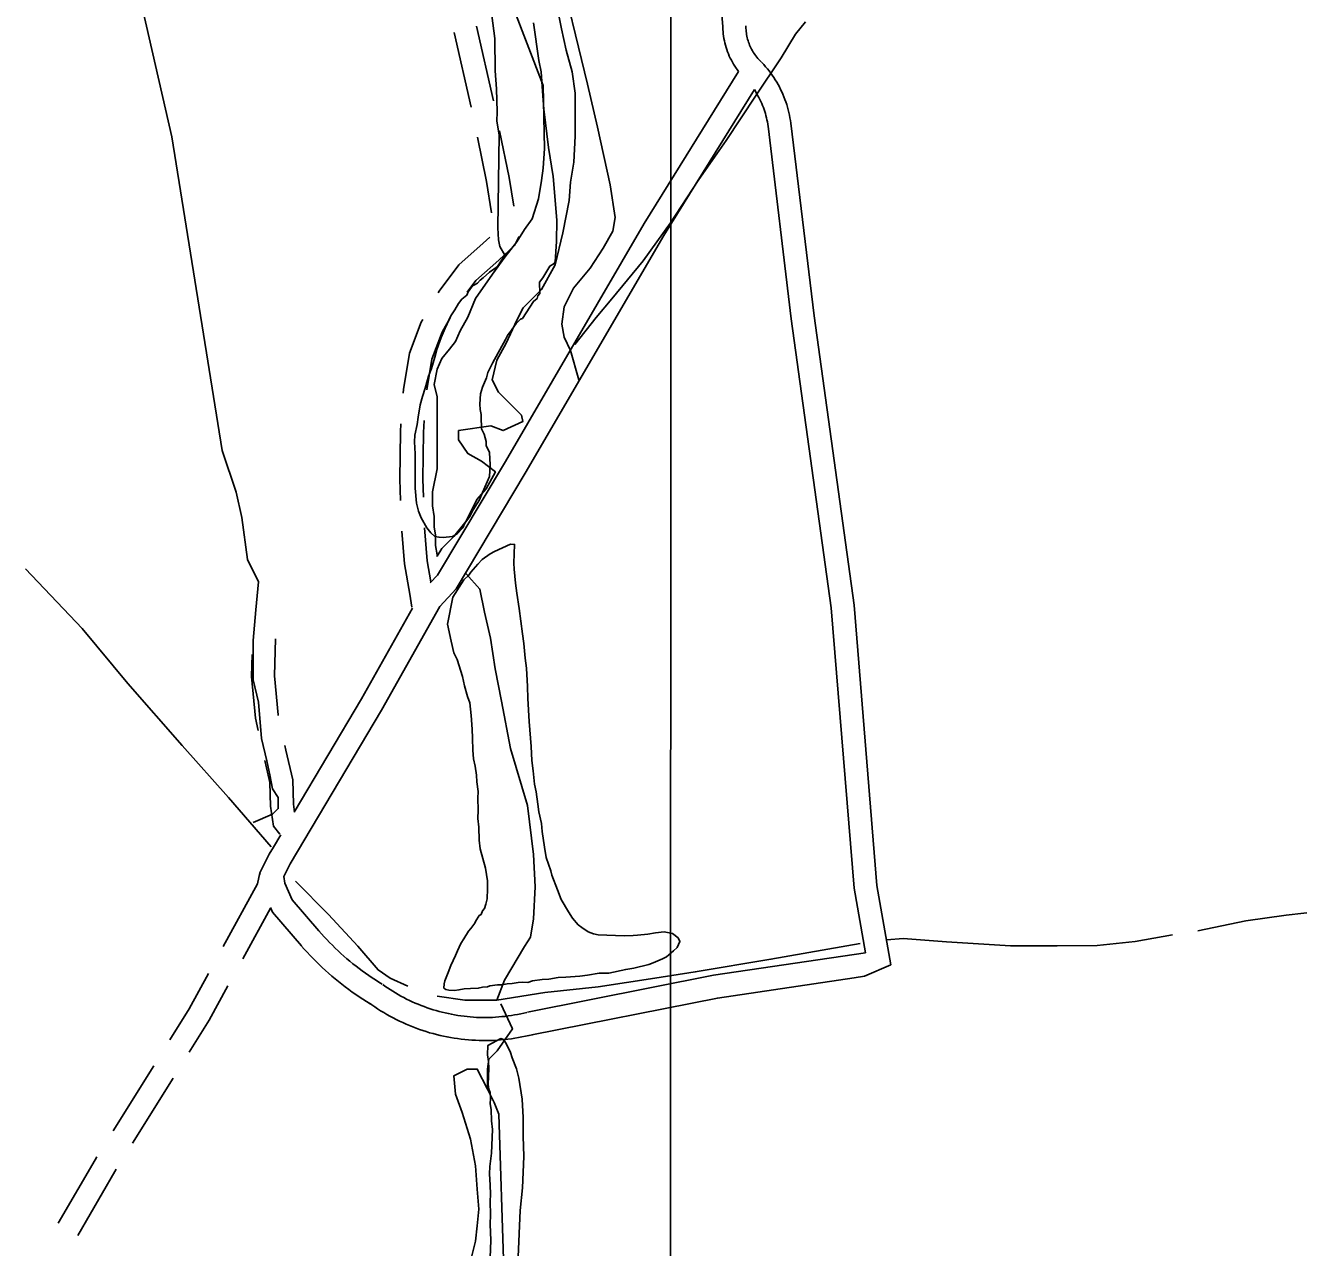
# Model space of a CAD drawing. Extents: x 3263578 to 3301413, y 764927 to 798602.
# Drawn here: x 3269511 to 3271171, y 784722 to 786316 of the extents above; entities that cross this region are included whole.
import ezdxf

# ---------------------------------------------------------------- set-up
doc = ezdxf.new("R2010")
doc.units = 0
for name, color, linetype in [('V-DTCH-CNTR', 7, 'Continuous'), ('V-GRID-MAJR', 7, 'Continuous'), ('V-ROAD-CNTR', 7, 'Continuous'), ('V-SITE-VEGE', 7, 'Continuous'), ('V-TOPO-SHOR', 7, 'Continuous')]:
    doc.layers.add(name, color=color, linetype=linetype)

msp = doc.modelspace()

# ---------------------------------------------------------------- linework, layer by layer
at = {"layer": 'V-DTCH-CNTR'}
msp.add_lwpolyline([(3270232.4, 785853.8), (3270221.5, 785892.1), (3270212.9, 785909.4), (3270210.2, 785926.6), (3270213.2, 785948.9), (3270225.1, 785973.3), (3270246.9, 785999.5), (3270263.8, 786025.5), (3270276.5, 786047.7), (3270279.5, 786065.4), (3270273, 786108), (3270256.4, 786183.3), (3270243.5, 786239.3), (3270228, 786303.9), (3270211.5, 786372.1)], dxfattribs=at)
at = {"layer": 'V-GRID-MAJR'}
msp.add_spline([(3270349.3, 775829.6), (3270351, 781890.6), (3270352.8, 787952.6), (3270354.6, 794014.7), (3270354.6, 794015.7)], degree=3, dxfattribs=at)
at = {"layer": 'V-ROAD-CNTR'}
for p, q in [((3270098.6, 786315.2), (3270120.8, 786217.7)), ((3270069.8, 786306.8), (3270091.9, 786209.3)), ((3269625, 784874.5), (3269677.9, 784959.4)), ((3269650.3, 784858.4), (3269703.2, 784943.3))]:
    msp.add_line(p, q, dxfattribs=at)
for points in [[(3270420.1, 786314.1), (3270393.7, 786639.2), (3270322.6, 787411.2)], [(3270440.6, 786256), (3270435.7, 786263.1), (3270434, 786265.6), (3270432.5, 786268.2), (3270431.1, 786270.8), (3270429.7, 786273.4), (3270428.4, 786276.1), (3270427.2, 786278.9), (3270426.1, 786281.7), (3270425.1, 786284.5), (3270424.2, 786287.3), (3270423.4, 786290.2), (3270422.6, 786293.1), (3270422, 786296), (3270421.4, 786298.9), (3270421, 786301.9), (3270420.6, 786304.9), (3270420.3, 786307.8), (3270420.1, 786310.8), (3270420.1, 786313.8), (3270420.1, 786315.3)], [(3270470, 786268.5), (3270468.3, 786270.1), (3270466.9, 786271.6), (3270465.6, 786273.1), (3270464.3, 786274.7), (3270463, 786276.3), (3270461.8, 786277.9), (3270460.7, 786279.6), (3270459.6, 786281.3), (3270458.5, 786283.1), (3270457.5, 786284.9), (3270456.6, 786286.7), (3270455.8, 786288.5), (3270454.9, 786290.4), (3270454.2, 786292.3), (3270453.5, 786294.2), (3270452.9, 786296.1), (3270452.3, 786298.1), (3270451.8, 786300), (3270451.4, 786302), (3270451, 786304), (3270450.7, 786306), (3270450.4, 786308.1), (3270450.2, 786310.1), (3270450.1, 786312.1), (3270450.1, 786314.2), (3270450.1, 786315.4)], [(3270508.6, 786188.7), (3270508.1, 786192.1), (3270507.5, 786195.6), (3270506.8, 786199.1), (3270506.1, 786202.5), (3270505.2, 786206), (3270504.3, 786209.4), (3270503.2, 786212.8), (3270502.1, 786216.2), (3270500.9, 786219.5), (3270499.6, 786222.9), (3270498.3, 786226.2), (3270496.8, 786229.4), (3270495.3, 786232.6), (3270493.7, 786235.8), (3270492, 786238.9), (3270490.2, 786242), (3270488.3, 786245), (3270486.4, 786248), (3270484.4, 786251), (3270482.4, 786253.9), (3270480.2, 786256.7), (3270478, 786259.5), (3270475.7, 786262.2), (3270473.4, 786264.9), (3270471, 786267.5), (3270470.3, 786268.2)], [(3270038.5, 785589), (3270047.8, 785599.3), (3270136.6, 785747.4), (3270317.2, 786057.5), (3270440.6, 786256)], [(3269855.9, 785222.5), (3269974.9, 785423), (3270051, 785558.1), (3270072.1, 785581.4), (3270162.4, 785732.1), (3270342.9, 786042), (3270461.2, 786232.3)], [(3270478.9, 786184.4), (3270478.5, 786187.4), (3270478, 786190.2), (3270477.5, 786192.9), (3270476.9, 786195.6), (3270476.2, 786198.4), (3270475.4, 786201.1), (3270474.6, 786203.8), (3270473.7, 786206.4), (3270472.8, 786209.1), (3270471.8, 786211.7), (3270470.7, 786214.3), (3270469.6, 786216.8), (3270468.4, 786219.4), (3270467.1, 786221.9), (3270465.8, 786224.3), (3270461.2, 786232.3)], [(3270509.2, 785933.6), (3270478.9, 786184.8)], [(3270539, 785937.2), (3270508.6, 786188.4)], [(3270100, 786170.1), (3270111.7, 786112.5), (3270118.3, 786071.8)], [(3270128.9, 786178.5), (3270141.2, 786117.9), (3270147.4, 786080.3)], [(3270116.2, 786040.1), (3270107.5, 786031.9), (3270075.7, 786003.6), (3270050, 785969.5), (3270048.6, 785967.1)], [(3270153.8, 786040.8), (3270153.8, 786040.5), (3270148.3, 786029.2), (3270127.8, 786009.8), (3270097.9, 785983.2), (3270086.5, 785968.2)], [(3270028.7, 785932.4), (3270026.6, 785928.9), (3270011.6, 785888.6), (3270003.6, 785841.3), (3270003.3, 785836.3)], [(3270064.6, 785934.8), (3270053.9, 785916.1), (3270040.7, 785880.8), (3270033.9, 785840.6)], [(3270509.2, 785933.3), (3270561.4, 785556.6), (3270591, 785190.8), (3270605.8, 785106.6)], [(3270538.9, 785937.4), (3270591.2, 785559.9), (3270620.8, 785194.6), (3270638.9, 785091.1)], [(3270030.7, 785800.8), (3270029.6, 785785), (3270028.9, 785724.4), (3270029.7, 785700.8)], [(3270000.3, 785796.4), (3269999.6, 785786.2), (3269998.9, 785724.1), (3269999.8, 785696.5)], [(3270001.4, 785656.5), (3270004.7, 785614.1), (3270011.7, 785574.3), (3270014.4, 785557.5)], [(3270031.1, 785660.8), (3270034.5, 785617.9), (3270039.3, 785590.6)], [(3269861.2, 785290.2), (3269948.9, 785438), (3270015.4, 785556)], [(3269840.3, 785416.1), (3269840.1, 785417.2), (3269835.3, 785467.8), (3269836.9, 785515.9)], [(3269814, 785396.4), (3269810.4, 785412.5), (3269805.3, 785466.9), (3269806.2, 785495.8)], [(3269861.6, 785289.9), (3269860, 785300.3), (3269859.5, 785332.4), (3269850.3, 785370.9), (3269848.9, 785377.1)], [(3269842.2, 785261.3), (3269834.1, 785271.7), (3269830, 785297.7), (3269829.5, 785328.6), (3269822.7, 785357.4)], [(3269834, 785244.5), (3269843.6, 785260.5)], [(3269816.6, 785209.2), (3269816.3, 785210.8), (3269828.6, 785235.4), (3269834, 785244.5)], [(3269893.2, 785135.2), (3269858.5, 785175.7), (3269848.8, 785197.5), (3269847.5, 785206), (3269855, 785221), (3269855.9, 785222.5)], [(3269768.5, 785114.8), (3269813.2, 785196.5), (3269816.2, 785210.8)], [(3269793.9, 785098.7), (3269830, 785164.8)], [(3269870.5, 785115.7), (3269832.9, 785159.5), (3269830.1, 785165.6)], [(3269975.8, 785065.8), (3269971.3, 785068.5), (3269966.9, 785071.3), (3269962.6, 785074.1), (3269958.3, 785077), (3269954.1, 785080), (3269949.9, 785083), (3269945.8, 785086.1), (3269941.7, 785089.2), (3269937.7, 785092.4), (3269933.7, 785095.7), (3269929.7, 785099), (3269925.8, 785102.4), (3269922, 785105.8), (3269918.2, 785109.3), (3269914.5, 785112.9), (3269910.8, 785116.5), (3269907.1, 785120.2), (3269903.6, 785123.9), (3269900, 785127.6), (3269896.6, 785131.5), (3269893.1, 785135.4)], [(3269960.1, 785040.2), (3269955.4, 785043.1), (3269950.6, 785046.1), (3269946, 785049.2), (3269941.3, 785052.3), (3269936.7, 785055.5), (3269932.2, 785058.8), (3269927.7, 785062.2), (3269923.3, 785065.6), (3269918.9, 785069.1), (3269914.5, 785072.6), (3269910.2, 785076.2), (3269906, 785079.9), (3269901.8, 785083.6), (3269897.7, 785087.4), (3269893.6, 785091.3), (3269889.6, 785095.2), (3269885.7, 785099.2), (3269881.8, 785103.2), (3269878, 785107.3), (3269874.2, 785111.4), (3269870.6, 785115.5)], [(3270605.8, 785106.6), (3270407.9, 785077.3), (3270165.2, 785029.1)], [(3270638.9, 785091.1), (3270604.5, 785076.1), (3270591.4, 785074.1)], [(3269699, 784993.3), (3269724.3, 785033.8), (3269749.3, 785079.7)], [(3270591.4, 785074.1), (3270413, 785047.7), (3270171, 784999.7)], [(3269724.3, 784977.2), (3269750.2, 785018.7), (3269774.7, 785063.6)], [(3270164.6, 785029), (3270160.5, 785028), (3270156.5, 785027.1), (3270152.4, 785026.3), (3270148.3, 785025.6), (3270144.3, 785024.9), (3270140.2, 785024.3), (3270136.1, 785023.8), (3270132, 785023.4), (3270127.8, 785023), (3270123.7, 785022.7), (3270119.6, 785022.5), (3270115.5, 785022.4), (3270111.3, 785022.3), (3270107.2, 785022.3), (3270103.1, 785022.4), (3270098.9, 785022.5), (3270094.8, 785022.8), (3270090.7, 785023.1), (3270086.6, 785023.4), (3270082.5, 785023.9), (3270078.4, 785024.4), (3270074.3, 785025), (3270070.2, 785025.7), (3270066.1, 785026.5), (3270062.1, 785027.3), (3270058.1, 785028.2), (3270054, 785029.2), (3270050, 785030.2), (3270046.1, 785031.3), (3270042.1, 785032.5), (3270038.2, 785033.8), (3270034.3, 785035.1), (3270030.4, 785036.5), (3270026.5, 785038), (3270022.7, 785039.6), (3270018.9, 785041.2), (3270015.1, 785042.8), (3270011.4, 785044.6), (3270007.7, 785046.4), (3270004, 785048.3), (3270000.3, 785050.3), (3269996.7, 785052.3), (3269993.2, 785054.4), (3269989.6, 785056.5), (3269986.1, 785058.7), (3269982.7, 785061), (3269979.3, 785063.3), (3269976.6, 785065.2)], [(3270171.6, 784999.8), (3270167.2, 784998.8), (3270162.6, 784997.8), (3270158, 784996.9), (3270153.4, 784996), (3270148.8, 784995.3), (3270144.2, 784994.6), (3270139.5, 784994), (3270134.9, 784993.5), (3270130.2, 784993.1), (3270125.6, 784992.8), (3270120.9, 784992.5), (3270116.2, 784992.4), (3270111.6, 784992.3), (3270106.9, 784992.3), (3270102.2, 784992.4), (3270097.5, 784992.6), (3270092.9, 784992.8), (3270088.2, 784993.2), (3270083.5, 784993.6), (3270078.9, 784994.1), (3270074.2, 784994.7), (3270069.6, 784995.4), (3270065, 784996.2), (3270060.4, 784997), (3270055.8, 784998), (3270051.3, 784999), (3270046.7, 785000.1), (3270042.2, 785001.3), (3270037.7, 785002.5), (3270033.2, 785003.9), (3270028.8, 785005.3), (3270024.3, 785006.8), (3270019.9, 785008.4), (3270015.6, 785010.1), (3270011.2, 785011.8), (3270006.9, 785013.7), (3270002.6, 785015.6), (3269998.4, 785017.5), (3269994.2, 785019.6), (3269990, 785021.7), (3269985.9, 785023.9), (3269981.8, 785026.2), (3269977.8, 785028.6), (3269973.8, 785031), (3269969.9, 785033.5), (3269966, 785036.1), (3269962.1, 785038.7), (3269959.2, 785040.8)], [(3269553.5, 784754.1), (3269601.4, 784836.7), (3269603.8, 784840.6)], [(3269578.9, 784738), (3269627.1, 784821.3), (3269629.1, 784824.5)]]:
    msp.add_lwpolyline(points, dxfattribs=at)
at = {"layer": 'V-SITE-VEGE'}
for points in [[(3270113.4, 785763.8), (3270115.6, 785759), (3270116.5, 785743.2), (3270115.9, 785727.6), (3270106.5, 785706.8), (3270102.9, 785697.5), (3270094.6, 785684.5), (3270089.5, 785675.3), (3270083.7, 785666.9), (3270081.1, 785660.7), (3270073.7, 785653.2), (3270067.3, 785649.5), (3270055.5, 785648.4), (3270050, 785648.6), (3270044.5, 785649.6), (3270039.2, 785654.5), (3270034, 785661), (3270026.7, 785673.9), (3270023.1, 785682.6), (3270020.4, 785693), (3270018.8, 785712.6), (3270018.9, 785733.8), (3270018.6, 785746.4), (3270019, 785757.3), (3270018.1, 785773.1), (3270018.4, 785781.7), (3270021.3, 785795.7), (3270022.5, 785805.1), (3270025.5, 785821.4), (3270028.3, 785832.3), (3270031.9, 785843.1), (3270036.4, 785858.7), (3270040, 785868.7), (3270044.5, 785883.4), (3270047.2, 785893.5), (3270052.5, 785909), (3270057.7, 785921.4), (3270065.5, 785937.5), (3270070.5, 785945.2), (3270075.5, 785953.6), (3270079.7, 785958.9), (3270086.1, 785964.2), (3270087.9, 785968.8), (3270093.7, 785976.4), (3270096.1, 785977.9), (3270100.1, 785980.1), (3270103.4, 785983.9), (3270107.4, 785986.9), (3270115.6, 785994.4), (3270121.2, 785998.1), (3270126.1, 786001.8), (3270135.9, 786016.5), (3270129.4, 786027.7), (3270127.3, 786036.6), (3270126.5, 786052.2), (3270128.4, 786173.3), (3270125.4, 786191.1), (3270125.6, 786203.3), (3270124.9, 786233.3), (3270123.1, 786256.7), (3270122.7, 786298.9), (3270118.7, 786329)], [(3270173, 786319.2), (3270180, 786270.2), (3270183.1, 786255.7), (3270184.9, 786230.2), (3270186.7, 786206.8), (3270192.6, 786156.7), (3270198.7, 786118.8), (3270203.3, 786062.1), (3270202.9, 786034.3), (3270201.3, 786007.7), (3270200.2, 786005.5), (3270194.6, 786002.2), (3270185.4, 785986.8), (3270180.9, 785981.3), (3270181.2, 785966.6), (3270178.7, 785963.6), (3270177.8, 785959.7), (3270172.9, 785956), (3270158.7, 785933.8), (3270156.3, 785933.1), (3270153.9, 785930.9), (3270150.6, 785927.1), (3270142.3, 785915.6), (3270139.8, 785912.6), (3270136.4, 785906.5), (3270119.5, 785875.7), (3270113.5, 785863.4), (3270111.6, 785856.4), (3270106.4, 785844.1), (3270103.8, 785835.6), (3270103.2, 785822.2), (3270103.7, 785815.2), (3270105, 785808.8), (3270104.7, 785799.4), (3270105.3, 785796.3), (3270105.1, 785790), (3270108.7, 785782.8), (3270111.5, 785773.3), (3270111.2, 785767.8), (3270113.4, 785763.8)], [(3270082.3, 785593.2), (3270088.8, 785599.2), (3270091.3, 785603), (3270100.4, 785613.6), (3270106.1, 785619.7), (3270116.6, 785627.1), (3270122.2, 785630), (3270143, 785639.4), (3270148.5, 785639.2), (3270147.5, 785614.9), (3270148, 785607), (3270149.6, 785588.9), (3270151.4, 785575.5), (3270154.6, 785555.8), (3270158.7, 785522.6), (3270160.6, 785510), (3270162.2, 785491.1), (3270164, 785477.7), (3270165.4, 785454.1), (3270165.6, 785438.4), (3270167.5, 785408.5), (3270170.1, 785375.5), (3270170.9, 785357.4), (3270172.8, 785344), (3270174.4, 785326.6), (3270176.4, 785316.4), (3270178.9, 785300.6), (3270180, 785290.3), (3270183.4, 785275.3), (3270184.5, 785265), (3270187.6, 785244.5), (3270189.4, 785231.1), (3270195.8, 785213.6)], [(3270195.8, 785213.6), (3270197.1, 785208), (3270204.2, 785188.9), (3270209.2, 785176.2), (3270218.8, 785160.1), (3270223.9, 785152), (3270231.4, 785143.1), (3270236, 785139.8), (3270244.4, 785133.9), (3270251.4, 785131.3), (3270257.6, 785130.3), (3270291.3, 785128.9), (3270303.1, 785129.2), (3270308.6, 785129.8), (3270322, 785130.8), (3270332.2, 785132.8), (3270343.3, 785133.9), (3270354.2, 785131.9), (3270361.8, 785126.1), (3270364, 785121.3), (3270360.5, 785113.6), (3270355.6, 785109.1), (3270346.7, 785101.6), (3270341.1, 785098.7), (3270329.1, 785093.7), (3270323.5, 785091.5), (3270303.7, 785086.8), (3270293.4, 785084.9), (3270271.3, 785080.3), (3270258.7, 785080), (3270243.7, 785077.5), (3270233.5, 785076.3), (3270215.4, 785074.7), (3270205.1, 785074.3), (3270193.3, 785072.4), (3270184.6, 785072), (3270172, 785070.1), (3270165.7, 785068), (3270158.6, 785068.3), (3270153.1, 785067.8), (3270145.2, 785066.5), (3270138.9, 785066), (3270131.8, 785064.7), (3270126.3, 785064.9), (3270116.1, 785063.7), (3270112.9, 785062.3), (3270106.6, 785061.8), (3270101, 785060.4), (3270090.8, 785060.1), (3270082.9, 785059.6), (3270075.8, 785058.3), (3270070.3, 785057.7), (3270062.5, 785058), (3270058.6, 785059), (3270056.3, 785060.6), (3270056.5, 785066.1), (3270057.5, 785070), (3270061.8, 785080.8), (3270065.3, 785090.1), (3270071.3, 785103.2), (3270073.9, 785109.4), (3270078.2, 785118.6), (3270082.4, 785124.7), (3270088.3, 785134.7), (3270091.6, 785138.5), (3270096.6, 785145.3), (3270097.4, 785147.7), (3270102.4, 785155.3), (3270104.9, 785156.8), (3270106.6, 785161.4), (3270109.1, 785164.5), (3270110.9, 785169.9), (3270112.7, 785176.9), (3270113.3, 785190.2), (3270112.9, 785200.4), (3270110.4, 785217), (3270103.6, 785242.4), (3270102.4, 785253.4), (3270101.6, 785270.7), (3270100.4, 785281.7), (3270100.9, 785292.7), (3270100.7, 785308.4), (3270101.1, 785317), (3270099.2, 785329.6), (3270098.8, 785338.3), (3270096.9, 785350.1), (3270094.9, 785359.6), (3270093.8, 785370.7), (3270093.6, 785386.4), (3270093.3, 785398.1), (3270091.7, 785416.3), (3270090, 785432.8), (3270087.2, 785440.8), (3270083, 785455), (3270080.4, 785466.9), (3270073.4, 785489.2), (3270069.1, 785498), (3270065.7, 785513), (3270061.1, 785535.2), (3270068, 785570.3), (3270082.3, 785593.2)], [(3270112.5, 784609.1), (3270117.4, 784731.6), (3270116.5, 784752.7), (3270117, 784764.9), (3270116.8, 784782.5), (3270117.2, 784792.1), (3270116.8, 784803.5), (3270115.6, 784818.4), (3270116, 784828.1), (3270118.5, 784845.5), (3270119.7, 784876.1), (3270118.4, 784887.6), (3270118.1, 784902.5), (3270116.6, 784909.5), (3270116.9, 784916.5), (3270116.4, 784924.4), (3270114.8, 784928.9), (3270114.1, 784935), (3270115, 784956), (3270114.5, 784964.8), (3270113.1, 784973.6), (3270113.6, 784985.9), (3270130.6, 784994.8), (3270134, 784993.8), (3270137.3, 784988.4), (3270143, 784976.8), (3270145.3, 784969.7), (3270150.9, 784955.5), (3270153.9, 784943.1), (3270158.1, 784915.8), (3270159.7, 784892), (3270159.6, 784867.5), (3270160.3, 784841.2), (3270158.7, 784800.1), (3270155.8, 784770.4), (3270153.3, 784710)]]:
    msp.add_lwpolyline(points, dxfattribs=at)
at = {"layer": 'V-TOPO-SHOR'}
for points in [[(3270125.5, 786395.6), (3270185.5, 786237.6), (3270187.5, 786155.7), (3270185.5, 786129.7), (3270183.5, 786113.7), (3270179.5, 786089.7), (3270171.5, 786063.7), (3270161.5, 786049.7), (3270151.5, 786033.7), (3270135.5, 786013.7), (3270119.5, 785991.7), (3270097.5, 785959.7), (3270087.5, 785935.7), (3270077.5, 785917.7), (3270071.5, 785903.7), (3270063.5, 785893.7), (3270053.5, 785881.7), (3270047.4, 785867.7), (3270043.4, 785847.7), (3270047.4, 785831.7), (3270047.4, 785819.7), (3270047.4, 785737.7), (3270041.4, 785707.7), (3270041.4, 785689.7), (3270043.4, 785675.7), (3270043.4, 785661.7), (3270045.4, 785651.7), (3270045.4, 785637.7), (3270047.4, 785625.7), (3270047.4, 785623.7), (3270053.4, 785633.7), (3270069.4, 785649.7), (3270085.4, 785669.7), (3270099.4, 785697.7), (3270111.4, 785711.7), (3270123.4, 785733.7), (3270105.4, 785747.7), (3270087.4, 785757.7), (3270075.4, 785775.7), (3270075.4, 785787.7), (3270117.4, 785793.7), (3270133.4, 785787.7), (3270159.4, 785799.7), (3270157.4, 785807.7), (3270143.4, 785821.7), (3270127.4, 785837.7), (3270119.4, 785853.7), (3270125.4, 785879.7), (3270137.4, 785901.7), (3270151.4, 785931.7), (3270159.5, 785947.7), (3270177.5, 785965.7), (3270183.5, 785971.7), (3270201.5, 786003.7), (3270211.5, 786045.7), (3270219.5, 786087.7), (3270221.5, 786111.7), (3270225.5, 786137.6), (3270227.5, 786171.6), (3270227.5, 786201.6), (3270227.5, 786227.6), (3270223.5, 786255.6), (3270215.5, 786283.6), (3270209.5, 786311.6), (3270203.5, 786341.6)], [(3269807.4, 785276.6), (3269832.9, 785287.5), (3269840.2, 785294.8), (3269840.2, 785309.4), (3269832.9, 785320.4), (3269829.3, 785338.6), (3269825.6, 785356.9), (3269818.3, 785386.1), (3269814.7, 785433.5), (3269807.4, 785462.7), (3269807.4, 785491.9), (3269807.4, 785513.8), (3269811.1, 785553.9), (3269814.7, 785590.4), (3269800.1, 785619.6), (3269792.8, 785674.3), (3269785.5, 785707.2), (3269767.3, 785761.9), (3269701.6, 786170.6), (3269650.6, 786393.2)], [(3270227, 785900.1), (3270254.9, 785935.3), (3270275.1, 785959.3), (3270315.9, 786009), (3270351.7, 786058.5), (3270387.6, 786113.9), (3270424.2, 786166.1), (3270462.4, 786223.7), (3270495.9, 786273.8), (3270514.7, 786304.5), (3270527.9, 786320.9)], [(3269510.7, 785607.2), (3269584.6, 785529.5), (3269644, 785458), (3269714.9, 785377.2), (3269775.4, 785309.4), (3269830.9, 785244.7)], [(3270125.2, 785044.9), (3270135.2, 785070.9), (3270161.2, 785114.9), (3270169.2, 785126.9), (3270173.2, 785150.9), (3270175.2, 785192.9), (3270173.2, 785234.9), (3270165.2, 785298.9), (3270143.2, 785372.9), (3270131.2, 785434.9), (3270123.2, 785476.9), (3270117.2, 785516.9), (3270109.2, 785550.9), (3270103.2, 785580.9), (3270085.2, 785600.9)], [(3271039.4, 785135.3), (3271101.7, 785148.2), (3271154.6, 785155.7), (3271223.5, 785163.5), (3271329.7, 785176.8), (3271358.1, 785182.5), (3271389.8, 785187.8), (3271435.8, 785187), (3271493.3, 785189.8), (3271558.1, 785201.9), (3271629, 785222.8), (3271684, 785235.3), (3271737.8, 785244.9), (3271833.2, 785259.8), (3271857.2, 785269)], [(3269862.7, 785200.1), (3269905.8, 785156.8), (3269944, 785115.2), (3269970.4, 785084.4), (3269986.1, 785073.8), (3270009.1, 785063)], [(3270047.4, 785050), (3270083.5, 785044.7), (3270125.2, 785044.9), (3270187.7, 785054.8), (3270257.6, 785062.1), (3270331.3, 785073.4), (3270384.1, 785081.8), (3270482.6, 785098.3), (3270599.2, 785118.7)], [(3270633.6, 785123.6), (3270655.2, 785125.4), (3270711.8, 785120.8), (3270795.1, 785115.9), (3270856.1, 785115.6), (3270908.1, 785116.3), (3270957.7, 785121.6), (3271006.1, 785130)], [(3270130.3, 785039.9), (3270145.5, 785007.3), (3270125.9, 784979), (3270115, 784968.1), (3270112.9, 784955), (3270112.9, 784928.9)], [(3270134.6, 784693.8), (3270128.1, 784896.3), (3270121.6, 784911.5), (3270112.9, 784928.9), (3270099.8, 784955), (3270086.7, 784955), (3270069.3, 784946.3), (3270071.5, 784922.4), (3270080.2, 784898.4), (3270091.1, 784863.6), (3270097.6, 784828.8), (3270099.8, 784798.3), (3270102, 784772.2), (3270099.8, 784750.4), (3270097.6, 784730.8), (3270091.1, 784704.7)]]:
    msp.add_lwpolyline(points, dxfattribs=at)

doc.saveas('drawing.dxf')
